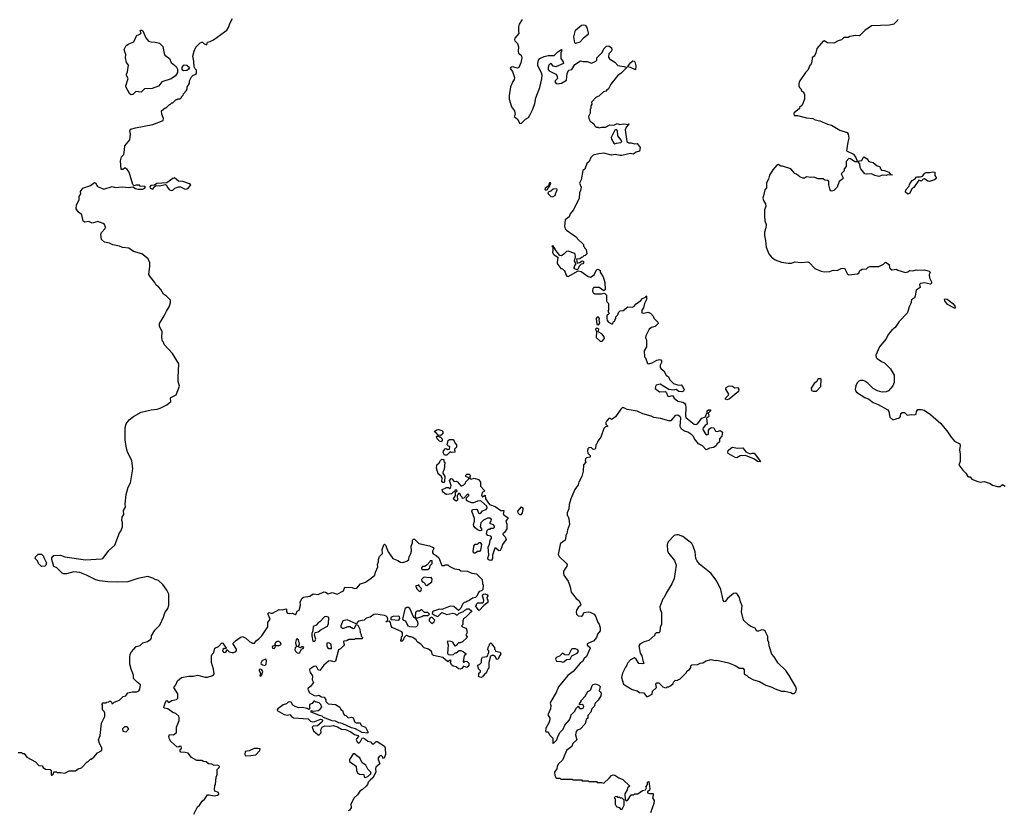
# Model space of a CAD drawing. Extents: x 1933546 to 2138868, y 524910 to 667279.
# Tile 404 of 466: x 2102433 to 2114285, y 555325 to 564842. Entities that reach past the tile are written whole.
import ezdxf

# ---------------------------------------------------------------- set-up
doc = ezdxf.new("R2010")
doc.units = 0

msp = doc.modelspace()

# ---------------------------------------------------------------- linework, layer by layer
at = {"layer": '0CON10XD'}
for points in [[(2104134, 561216), (2104174, 561276), (2104201, 561335), (2104234, 561386), (2104250, 561435), (2104247, 561465), (2104202, 561515), (2104165, 561540), (2104133, 561595), (2104105, 561628), (2104075, 561648), (2104058, 561678), (2103998, 561755), (2103988, 561775), (2103999, 561875), (2103998, 561915), (2103978, 561965), (2103903, 562025), (2103801, 562051), (2103745, 562091), (2103671, 562101), (2103635, 562118), (2103555, 562134), (2103515, 562154), (2103455, 562165), (2103417, 562197), (2103410, 562255), (2103419, 562281), (2103462, 562328), (2103466, 562345), (2103454, 562375), (2103439, 562389), (2103375, 562412), (2103307, 562393), (2103265, 562413), (2103216, 562406), (2103197, 562415), (2103182, 562492), (2103135, 562528), (2103113, 562565), (2103115, 562615), (2103148, 562675), (2103149, 562715), (2103167, 562745), (2103165, 562775), (2103194, 562816), (2103285, 562845), (2103335, 562882), (2103350, 562875), (2103360, 562845), (2103370, 562835), (2103445, 562804), (2103545, 562836), (2103586, 562824), (2103665, 562832), (2103745, 562824), (2103795, 562830), (2103825, 562811), (2103855, 562802), (2103915, 562804), (2103940, 562815), (2103948, 562825), (2103936, 562836), (2103885, 562840), (2103875, 562850), (2103855, 562852), (2103835, 562852), (2103812, 562842), (2103795, 562860), (2103749, 563005), (2103727, 563037), (2103705, 563053), (2103695, 563053), (2103675, 563040), (2103655, 563040), (2103648, 563145), (2103659, 563191), (2103685, 563220), (2103694, 563274), (2103699, 563325), (2103759, 563395), (2103766, 563465), (2103758, 563505), (2103767, 563523), (2103825, 563542), (2104035, 563582), (2104160, 563630), (2104163, 563653), (2104143, 563705), (2104140, 563745), (2104185, 563780), (2104195, 563780), (2104235, 563820), (2104245, 563820), (2104265, 563840), (2104275, 563840), (2104315, 563880), (2104325, 563880), (2104335, 563890), (2104365, 563890), (2104380, 563905), (2104380, 563915), (2104400, 563935), (2104405, 563950), (2104438, 563985), (2104448, 564005), (2104448, 564032), (2104475, 564080), (2104478, 564105), (2104502, 564155), (2104522, 564175), (2104547, 564183), (2104560, 564195), (2104560, 564235), (2104545, 564250), (2104533, 564275), (2104530, 564345), (2104519, 564405), (2104534, 564465), (2104555, 564512), (2104607, 564563), (2104625, 564570), (2104635, 564570), (2104655, 564550), (2104685, 564540), (2104695, 564570), (2104725, 564578), (2104765, 564599), (2104898, 564695), (2104925, 564718), (2104945, 564748), (2104962, 564798), (2104993, 564855)], [(2108482, 564845), (2108447, 564787), (2108438, 564755), (2108436, 564706), (2108442, 564675), (2108392, 564618), (2108389, 564605), (2108395, 564588), (2108424, 564554), (2108436, 564516), (2108433, 564465), (2108438, 564438), (2108470, 564415), (2108478, 564385), (2108466, 564324), (2108443, 564267), (2108425, 564257), (2108365, 564274), (2108342, 564265), (2108336, 564255), (2108367, 564217), (2108391, 564145), (2108387, 564123), (2108371, 564099), (2108342, 564035), (2108324, 563926), (2108324, 563885), (2108353, 563795), (2108390, 563745), (2108397, 563703), (2108387, 563675), (2108426, 563646), (2108455, 563592), (2108475, 563598), (2108523, 563645), (2108556, 563664), (2108575, 563693), (2108609, 563765), (2108633, 563835), (2108647, 563903), (2108696, 564025), (2108720, 564130), (2108723, 564175), (2108715, 564204), (2108672, 564285), (2108669, 564315), (2108678, 564355), (2108695, 564374), (2108745, 564400), (2108795, 564410), (2108865, 564411), (2108911, 564455), (2108945, 564478), (2108955, 564482), (2108959, 564479), (2108955, 564465), (2108948, 564442), (2108945, 564375), (2108975, 564334), (2108981, 564315), (2108885, 564273), (2108855, 564283), (2108835, 564312), (2108824, 564316), (2108802, 564295), (2108793, 564267), (2108794, 564244), (2108807, 564225), (2108885, 564187), (2108900, 564170), (2108906, 564134), (2108878, 564105), (2108876, 564095), (2108889, 564075), (2108905, 564069), (2108955, 564080), (2109016, 564115), (2109022, 564195), (2109040, 564230), (2109045, 564236), (2109079, 564241), (2109115, 564304), (2109185, 564348), (2109215, 564339), (2109265, 564338), (2109315, 564318), (2109370, 564345), (2109380, 564355), (2109380, 564385), (2109442, 564445), (2109470, 564495), (2109498, 564525), (2109525, 564526), (2109557, 564505), (2109562, 564475), (2109552, 564458), (2109525, 564431), (2109521, 564391), (2109531, 564371), (2109595, 564330), (2109635, 564289), (2109705, 564278), (2109740, 564265), (2109675, 564198), (2109628, 564165), (2109550, 564065), (2109515, 564000), (2109505, 564000), (2109487, 563983), (2109460, 563975), (2109405, 563920), (2109372, 563908), (2109315, 563850), (2109320, 563825), (2109310, 563805), (2109310, 563775), (2109302, 563765), (2109302, 563718), (2109280, 563675), (2109283, 563653), (2109302, 563622), (2109345, 563590), (2109360, 563555), (2109375, 563548), (2109397, 563547), (2109405, 563540), (2109435, 563548), (2109485, 563548), (2109535, 563578), (2109585, 563572), (2109625, 563592), (2109655, 563580), (2109705, 563588), (2109761, 563579), (2109762, 563588), (2109768, 563588), (2109761, 563579), (2109735, 563550), (2109723, 563515), (2109740, 563375), (2109765, 563360), (2109795, 563361), (2109835, 563349), (2109865, 563351), (2109901, 563305), (2109892, 563258), (2109855, 563246), (2109818, 563222), (2109785, 563230), (2109683, 563207), (2109657, 563207), (2109605, 563220), (2109555, 563210), (2109465, 563234), (2109405, 563229), (2109335, 563210), (2109308, 563185), (2109287, 563135), (2109259, 563111), (2109236, 563044), (2109210, 563025), (2109192, 562915), (2109173, 562875), (2109190, 562825), (2109182, 562785), (2109171, 562759), (2109167, 562695), (2109098, 562555), (2109058, 562505), (2109049, 562471), (2108998, 562435), (2108992, 562355), (2109000, 562325), (2109015, 562310), (2109136, 562226), (2109145, 562210), (2109220, 562135), (2109220, 562115), (2109230, 562105), (2109230, 562095), (2109250, 562075), (2109260, 562025), (2109238, 562002), (2109222, 561998), (2109208, 561982), (2109195, 561980), (2109177, 561963), (2109135, 561960), (2109142, 561912), (2109172, 561918), (2109205, 561940), (2109220, 561935), (2109220, 561915), (2109210, 561905), (2109191, 561899), (2109168, 561875), (2109157, 561843), (2109145, 561830), (2109115, 561843), (2109109, 561855), (2109115, 561883), (2109132, 561905), (2109111, 561935), (2109122, 561988), (2109118, 562018), (2109105, 562031), (2109048, 562052), (2109035, 562057), (2109015, 562053), (2108985, 562020), (2108955, 562000), (2108933, 562003), (2108880, 562075), (2108880, 562085), (2108862, 562102), (2108858, 562118), (2108845, 562120), (2108840, 562115), (2108850, 562105), (2108852, 562065), (2108848, 562045), (2108853, 562025), (2108865, 562010), (2108910, 561985), (2108904, 561915), (2108911, 561895), (2108945, 561848), (2108965, 561843), (2108987, 561825), (2109001, 561805), (2109008, 561775), (2109020, 561755), (2109035, 561752), (2109065, 561766), (2109155, 561820), (2109191, 561811), (2109275, 561752), (2109305, 561742), (2109349, 561771), (2109375, 561830), (2109395, 561838), (2109420, 561825), (2109422, 561805), (2109457, 561747), (2109477, 561677), (2109480, 561595), (2109465, 561580), (2109409, 561619), (2109345, 561617), (2109331, 561605), (2109330, 561575), (2109341, 561551), (2109355, 561543), (2109436, 561544), (2109465, 561552), (2109478, 561548), (2109497, 561527), (2109498, 561458), (2109503, 561443), (2109520, 561425), (2109520, 561345), (2109512, 561332), (2109530, 561305), (2109518, 561292), (2109500, 561285), (2109500, 561245)], [(2109125, 564554), (2109114, 564564), (2109103, 564635), (2109122, 564718), (2109195, 564776), (2109215, 564781), (2109238, 564775), (2109255, 564757), (2109263, 564733), (2109277, 564685), (2109274, 564665), (2109219, 564621), (2109175, 564572), (2109125, 564554)], [(2112998, 564845), (2112995, 564830), (2112955, 564790), (2112903, 564777), (2112685, 564767), (2112607, 564713), (2112542, 564648), (2112495, 564652), (2112425, 564638), (2112405, 564628), (2112355, 564628), (2112325, 564600), (2112285, 564588), (2112235, 564560), (2112155, 564563), (2112115, 564588), (2112105, 564582), (2112028, 564495), (2112018, 564445), (2112003, 564417), (2111996, 564404), (2111972, 564385), (2111970, 564335), (2111955, 564300), (2111945, 564290), (2111920, 564235), (2111892, 564205), (2111817, 564095), (2111810, 564065), (2111812, 564045), (2111820, 564025), (2111840, 564005), (2111840, 563995), (2111870, 563965), (2111870, 563955), (2111880, 563945), (2111880, 563885), (2111850, 563815), (2111820, 563785), (2111820, 563775), (2111755, 563720), (2111750, 563715), (2111755, 563690), (2111795, 563690), (2111905, 563660), (2111982, 563652), (2112010, 563635), (2112066, 563626), (2112155, 563583), (2112205, 563573), (2112305, 563514), (2112395, 563484), (2112405, 563466), (2112415, 563415), (2112402, 563368), (2112387, 563265), (2112468, 563225), (2112497, 563185), (2112515, 563140), (2112571, 563149), (2112586, 563185), (2112595, 563192), (2112635, 563168), (2112655, 563134), (2112705, 563125), (2112754, 563084), (2112785, 563076), (2112793, 563045), (2112805, 563030), (2112845, 563027), (2112877, 563015), (2112896, 563005), (2112915, 562980), (2112940, 562975), (2112925, 562970), (2112885, 562973), (2112864, 562966), (2112820, 562970), (2112775, 562956), (2112725, 562968), (2112685, 562986), (2112625, 562981), (2112606, 562986), (2112560, 563045), (2112551, 563065), (2112546, 563106), (2112525, 563130), (2112485, 563132), (2112435, 563166), (2112415, 563170), (2112381, 563135), (2112380, 563075), (2112358, 563045), (2112356, 563024), (2112320, 562985), (2112343, 562945), (2112342, 562925), (2112297, 562893), (2112272, 562825), (2112234, 562786), (2112205, 562778), (2112194, 562784), (2112183, 562805), (2112173, 562855), (2112173, 562893), (2112165, 562908), (2112125, 562910), (2112105, 562928), (2112045, 562926), (2111994, 562946), (2111955, 562944), (2111905, 562952), (2111880, 562935), (2111860, 562935), (2111825, 562950), (2111785, 562982), (2111762, 562992), (2111715, 563048), (2111615, 563079), (2111595, 563078), (2111565, 563099), (2111545, 563090), (2111497, 563035), (2111459, 562971), (2111446, 562924), (2111423, 562877), (2111422, 562818), (2111402, 562795), (2111385, 562720), (2111380, 562695), (2111388, 562665), (2111412, 562625), (2111413, 562597), (2111397, 562555), (2111397, 562475), (2111401, 562421), (2111417, 562375), (2111416, 562335), (2111400, 562285), (2111398, 562245), (2111412, 562185), (2111418, 562105), (2111452, 562025), (2111484, 561984), (2111525, 561950), (2111605, 561922), (2111685, 561910), (2111725, 561913), (2111765, 561927), (2111845, 561920), (2111919, 561929), (2111938, 561918), (2112006, 561846), (2112080, 561815), (2112116, 561806), (2112185, 561810), (2112227, 561827), (2112275, 561824), (2112323, 561847), (2112362, 561852), (2112399, 561779), (2112415, 561770), (2112517, 561783), (2112537, 561795), (2112544, 561816), (2112555, 561828), (2112575, 561840), (2112625, 561844), (2112646, 561864), (2112665, 561871), (2112775, 561873), (2112830, 561900), (2112855, 561922), (2112900, 561895), (2112902, 561855), (2112915, 561842), (2112935, 561833), (2112985, 561840), (2113002, 561828), (2113095, 561801), (2113125, 561807), (2113145, 561822), (2113185, 561820), (2113225, 561832), (2113245, 561828), (2113325, 561832), (2113380, 561815), (2113392, 561805), (2113380, 561770), (2113384, 561735), (2113410, 561685), (2113408, 561672), (2113395, 561657), (2113325, 561674), (2113275, 561666), (2113265, 561656), (2113272, 561618), (2113223, 561587), (2113213, 561517), (2113204, 561496), (2113168, 561472), (2113162, 561425), (2113138, 561385), (2113129, 561341), (2113115, 561310), (2113021, 561209), (2112972, 561135), (2112932, 561105), (2112892, 561055), (2112858, 560995), (2112784, 560906), (2112740, 560805), (2112742, 560775), (2112754, 560764), (2112805, 560727), (2112845, 560710), (2112915, 560638), (2112959, 560565), (2112961, 560495), (2112960, 560475), (2112942, 560435), (2112892, 560375), (2112865, 560363), (2112815, 560360), (2112760, 560375), (2112705, 560403), (2112642, 560465), (2112605, 560492), (2112585, 560500), (2112555, 560500), (2112535, 560490), (2112515, 560470), (2112498, 560435), (2112490, 560395), (2112493, 560373), (2112505, 560360), (2112605, 560293), (2112655, 560273), (2112708, 560235), (2112765, 560210), (2112884, 560144), (2112894, 560124), (2112906, 560056), (2112945, 560026), (2113025, 560048), (2113036, 560064), (2113039, 560101), (2113055, 560112), (2113085, 560113), (2113115, 560080), (2113165, 560089), (2113205, 560086), (2113223, 560095), (2113229, 560125), (2113245, 560149), (2113290, 560150), (2113320, 560140), (2113395, 560091), (2113520, 559980), (2113607, 559877), (2113646, 559816)], [(2103775, 563939), (2103754, 563954), (2103714, 564025), (2103712, 564045), (2103740, 564135), (2103720, 564170), (2103718, 564185), (2103729, 564215), (2103744, 564294), (2103718, 564328), (2103707, 564385), (2103712, 564425), (2103697, 564455), (2103690, 564485), (2103715, 564530), (2103745, 564550), (2103808, 564575), (2103842, 564658), (2103865, 564660), (2103892, 564675), (2103897, 564687), (2103882, 564705), (2103890, 564715), (2103905, 564716), (2103915, 564708), (2103952, 564625), (2103985, 564583), (2104014, 564574), (2104065, 564573), (2104115, 564558), (2104155, 564520), (2104172, 564435), (2104182, 564415), (2104236, 564376), (2104255, 564328), (2104315, 564278), (2104332, 564245), (2104331, 564205), (2104310, 564165), (2104258, 564132), (2104145, 564094), (2104124, 564066), (2104105, 564044), (2104026, 564014), (2103935, 564009), (2103895, 563971), (2103831, 563979), (2103795, 563943), (2103775, 563939)], [(2104406, 564226), (2104389, 564239), (2104389, 564265), (2104399, 564285), (2104413, 564297), (2104444, 564294), (2104476, 564266), (2104466, 564245), (2104445, 564231), (2104406, 564226)], [(2109845, 564240), (2109786, 564266), (2109750, 564275), (2109790, 564325), (2109815, 564346), (2109831, 564345), (2109837, 564335), (2109849, 564285), (2109845, 564240)], [(2109595, 563349), (2109615, 563354), (2109670, 563365), (2109680, 563375), (2109673, 563393), (2109634, 563444), (2109631, 563505), (2109615, 563521), (2109597, 563513), (2109552, 563425), (2109556, 563405), (2109585, 563354), (2109595, 563349)], [(2113125, 562743), (2113096, 562766), (2113098, 562795), (2113135, 562835), (2113147, 562865), (2113176, 562905), (2113212, 562928), (2113225, 562947), (2113235, 562952), (2113275, 562950), (2113302, 562958), (2113330, 562995), (2113345, 563004), (2113388, 563002), (2113425, 563011), (2113447, 563005), (2113448, 562965), (2113467, 562935), (2113460, 562925), (2113445, 562914), (2113385, 562896), (2113365, 562897), (2113325, 562928), (2113307, 562923), (2113285, 562900), (2113255, 562910), (2113195, 562823), (2113174, 562806), (2113147, 562755), (2113125, 562743)], [(2104255, 562787), (2104275, 562792), (2104300, 562815), (2104345, 562831), (2104369, 562829), (2104425, 562804), (2104444, 562806), (2104465, 562820), (2104493, 562855), (2104477, 562867), (2104395, 562896), (2104345, 562899), (2104295, 562937), (2104275, 562932), (2104205, 562877), (2104085, 562870), (2104055, 562850), (2104010, 562845), (2103998, 562832), (2104004, 562814), (2104035, 562803), (2104050, 562830), (2104074, 562846), (2104115, 562844), (2104185, 562858), (2104199, 562849), (2104213, 562823), (2104238, 562795), (2104255, 562787)], [(2108775, 562793), (2108785, 562798), (2108797, 562823), (2108810, 562835), (2108825, 562878), (2108812, 562878), (2108798, 562842), (2108755, 562806), (2108758, 562795), (2108775, 562793)], [(2108842, 562708), (2108855, 562712), (2108882, 562728), (2108882, 562745), (2108902, 562795), (2108900, 562805), (2108855, 562802), (2108825, 562778), (2108801, 562769), (2108792, 562758), (2108793, 562745), (2108825, 562714), (2108842, 562708)], [(2109500, 561245), (2109503, 561223), (2109522, 561202), (2109555, 561180), (2109568, 561182), (2109578, 561192), (2109582, 561208), (2109598, 561212), (2109600, 561235), (2109610, 561245), (2109610, 561265), (2109635, 561290), (2109642, 561318), (2109662, 561338), (2109697, 561343), (2109753, 561387), (2109805, 561382), (2109825, 561390), (2109855, 561422), (2109909, 561461), (2109930, 561485), (2109968, 561502), (2109975, 561520), (2109980, 561515), (2109978, 561475), (2109954, 561426), (2109943, 561375), (2109923, 561345), (2109923, 561315), (2109945, 561308), (2109995, 561322), (2110025, 561310), (2110060, 561275), (2110065, 561250), (2110115, 561200), (2110118, 561185), (2110082, 561148), (2110040, 561135), (2110012, 561115), (2109972, 561035), (2109968, 561015), (2109978, 560985), (2109980, 560925), (2109978, 560905), (2109950, 560855), (2109953, 560783), (2109965, 560770), (2109992, 560705), (2110005, 560698), (2110045, 560712), (2110102, 560745), (2110133, 560753), (2110149, 560749), (2110158, 560735), (2110157, 560717), (2110142, 560685), (2110142, 560655), (2110155, 560638), (2110186, 560616), (2110215, 560562), (2110243, 560543), (2110258, 560505), (2110305, 560464), (2110364, 560444), (2110395, 560446), (2110415, 560421), (2110431, 560385), (2110425, 560372), (2110404, 560364), (2110367, 560367), (2110335, 560392), (2110305, 560384), (2110245, 560391), (2110144, 560455), (2110095, 560442), (2110085, 560425), (2110081, 560401), (2110135, 560363), (2110205, 560368), (2110215, 560358), (2110235, 560311), (2110245, 560308), (2110290, 560320), (2110311, 560285), (2110355, 560250), (2110415, 560239), (2110435, 560228), (2110447, 560207), (2110453, 560175), (2110448, 560075), (2110452, 560055), (2110552, 559972), (2110575, 559969), (2110593, 559977), (2110645, 560046), (2110687, 560063), (2110695, 560090), (2110710, 560105), (2110710, 560135), (2110725, 560147), (2110750, 560145), (2110750, 560135), (2110720, 560105), (2110730, 560075), (2110725, 560060), (2110702, 560045), (2110708, 559975), (2110685, 559959), (2110660, 559930), (2110655, 559915), (2110661, 559901), (2110688, 559858), (2110705, 559845), (2110726, 559854), (2110725, 559900), (2110735, 559918), (2110755, 559934), (2110789, 559929), (2110809, 559889), (2110834, 559886), (2110865, 559896), (2110892, 559875), (2110885, 559829), (2110856, 559795), (2110855, 559760), (2110826, 559734), (2110815, 559714), (2110785, 559694), (2110738, 559685), (2110695, 559663), (2110652, 559712), (2110604, 559735), (2110556, 559795), (2110542, 559825), (2110525, 559845), (2110475, 559879), (2110435, 559888), (2110399, 559915), (2110383, 559945), (2110392, 560045), (2110383, 560063), (2110355, 560082), (2110325, 560078), (2110270, 560015), (2110245, 560012), (2110145, 560043), (2110065, 560052), (2110035, 560070), (2109935, 560097), (2109865, 560130), (2109745, 560150), (2109705, 560170), (2109685, 560168), (2109668, 560152), (2109605, 560062), (2109565, 560032), (2109555, 560030), (2109545, 560040), (2109525, 560040), (2109495, 560010), (2109488, 559995), (2109490, 559975), (2109510, 559955), (2109508, 559945), (2109485, 559940), (2109465, 559920), (2109427, 559815), (2109392, 559768), (2109380, 559735), (2109370, 559725), (2109365, 559682), (2109355, 559672), (2109338, 559668), (2109318, 559688), (2109305, 559692), (2109285, 559688), (2109272, 559675), (2109268, 559655), (2109272, 559625), (2109300, 559595), (2109300, 559575), (2109255, 559568), (2109243, 559555), (2109238, 559535), (2109248, 559515), (2109218, 559482), (2109217, 559407), (2109200, 559345), (2109164, 559275), (2109156, 559244), (2109115, 559185), (2109068, 559075), (2109048, 559005), (2109044, 558956), (2109022, 558905), (2109022, 558875), (2109035, 558860), (2109043, 558835), (2109053, 558765), (2109028, 558702), (2109020, 558655), (2109010, 558645), (2109000, 558575), (2108944, 558536), (2108938, 558525), (2108914, 558405), (2108925, 558381), (2109012, 558302), (2109022, 558285), (2109018, 558265), (2108980, 558205), (2108978, 558175), (2108983, 558155), (2109034, 558085), (2109060, 558015), (2109072, 557952), (2109132, 557875), (2109165, 557850), (2109187, 557805), (2109185, 557792), (2109156, 557765), (2109136, 557734), (2109131, 557709), (2109134, 557685), (2109155, 557668), (2109195, 557664), (2109211, 557675), (2109225, 557708), (2109276, 557716), (2109302, 557712), (2109350, 557685), (2109368, 557655), (2109392, 557585), (2109408, 557565), (2109421, 557521), (2109421, 557485), (2109387, 557445), (2109378, 557405), (2109344, 557365), (2109265, 557330), (2109263, 557313), (2109295, 557288), (2109299, 557275), (2109257, 557175), (2109226, 557154), (2109208, 557115), (2109181, 557095), (2109096, 556995), (2109033, 556947), (2108920, 556810), (2108890, 556745), (2108827, 556635), (2108818, 556615), (2108828, 556585), (2108823, 556547), (2108792, 556475), (2108813, 556435), (2108814, 556415), (2108803, 556377), (2108767, 556315), (2108763, 556273), (2108775, 556268), (2108795, 556270), (2108810, 556235), (2108850, 556195), (2108850, 556135), (2108855, 556130), (2108900, 556175), (2108912, 556215), (2108940, 556265), (2108975, 556300), (2108995, 556350), (2109050, 556415), (2109067, 556453), (2109070, 556475), (2109110, 556515), (2109135, 556560), (2109155, 556580), (2109168, 556558), (2109180, 556550), (2109205, 556549), (2109220, 556560), (2109223, 556575), (2109215, 556591), (2109205, 556597), (2109173, 556593), (2109170, 556605), (2109190, 556635), (2109190, 556645), (2109241, 556699), (2109272, 556755), (2109295, 556769), (2109310, 556780), (2109324, 556826), (2109335, 556838), (2109365, 556847), (2109405, 556830), (2109420, 556815), (2109410, 556765), (2109427, 556747), (2109432, 556732), (2109428, 556705), (2109395, 556650), (2109360, 556615), (2109347, 556573), (2109320, 556545), (2109310, 556505), (2109273, 556467), (2109270, 556435), (2109253, 556417), (2109240, 556365), (2109179, 556301), (2109145, 556291), (2109131, 556275), (2109124, 556235), (2109140, 556175), (2109092, 556128), (2109078, 556092), (2109014, 556046), (2108980, 555955), (2108965, 555930), (2108917, 555883), (2108902, 555855), (2108897, 555823), (2108870, 555785), (2108873, 555743), (2108892, 555712), (2108935, 555710), (2108945, 555700), (2109085, 555700), (2109095, 555690), (2109195, 555690), (2109205, 555680), (2109275, 555680), (2109283, 555673), (2109305, 555670), (2109375, 555670), (2109385, 555660), (2109435, 555660), (2109465, 555652), (2109530, 555710), (2109558, 555745), (2109575, 555751), (2109597, 555747), (2109645, 555716), (2109693, 555695), (2109778, 555615), (2109752, 555598), (2109747, 555573), (2109718, 555525), (2109720, 555455), (2109735, 555440), (2109748, 555442), (2109795, 555510), (2109825, 555510), (2109838, 555522), (2109875, 555522), (2109930, 555565), (2109968, 555572), (2109978, 555595), (2109972, 555605), (2109990, 555635), (2109990, 555665), (2110005, 555670), (2110020, 555585), (2110013, 555567), (2109992, 555548), (2109990, 555535), (2110015, 555528), (2110058, 555528), (2110060, 555505), (2110052, 555475), (2110070, 555445), (2110068, 555405), (2110026, 555295)], [(2113695, 561370), (2113685, 561370), (2113600, 561415), (2113569, 561459), (2113566, 561475), (2113575, 561482), (2113598, 561478), (2113665, 561426), (2113688, 561398), (2113695, 561370)], [(2102415, 556020), (2102455, 556020), (2102465, 556010), (2102485, 556010), (2102520, 555965), (2102625, 555910), (2102663, 555863), (2102705, 555860), (2102715, 555840), (2102745, 555822), (2102800, 555815), (2102812, 555802), (2102810, 555755), (2102815, 555750), (2102825, 555750), (2102840, 555765), (2102845, 555790), (2102875, 555790), (2102885, 555780), (2102925, 555782), (2102975, 555772), (2103029, 555801), (2103105, 555802), (2103136, 555824), (2103175, 555838), (2103245, 555910), (2103255, 555910), (2103285, 555940), (2103295, 555940), (2103326, 555964), (2103370, 556015), (2103420, 556045), (2103422, 556075), (2103394, 556134), (2103383, 556175), (2103402, 556225), (2103418, 556372), (2103458, 556455), (2103458, 556495), (2103450, 556515), (2103430, 556535), (2103430, 556595), (2103422, 556608), (2103435, 556620), (2103475, 556620), (2103482, 556628), (2103505, 556630), (2103515, 556640), (2103528, 556638), (2103538, 556628), (2103542, 556612), (2103555, 556610), (2103572, 556628), (2103635, 556652), (2103680, 556695), (2103710, 556705), (2103735, 556738), (2103785, 556752), (2103845, 556752), (2103866, 556764), (2103878, 556785), (2103886, 556835), (2103846, 556866), (2103803, 556913), (2103802, 556952), (2103773, 557023), (2103760, 557085), (2103758, 557165), (2103762, 557205), (2103777, 557233), (2103835, 557298), (2103885, 557310), (2103915, 557340), (2103972, 557358), (2104010, 557385), (2104020, 557405), (2104020, 557425), (2104058, 557495), (2104118, 557555), (2104165, 557650), (2104179, 557701), (2104217, 557755), (2104230, 557795), (2104228, 557925), (2104206, 557976), (2104155, 558042), (2104105, 558092), (2104065, 558102), (2104035, 558120), (2103975, 558140), (2103855, 558117), (2103733, 558077), (2103605, 558071), (2103495, 558074), (2103395, 558086), (2103348, 558098), (2103238, 558155), (2103156, 558186), (2103086, 558194), (2102995, 558172), (2102961, 558171), (2102945, 558178), (2102880, 558245), (2102845, 558260), (2102818, 558345), (2102820, 558365), (2102833, 558385), (2102845, 558391), (2102925, 558397), (2102975, 558377), (2103225, 558342), (2103419, 558351), (2103433, 558357), (2103512, 558455), (2103580, 558515), (2103633, 558667), (2103650, 558685), (2103672, 558738), (2103672, 558785), (2103662, 558815), (2103668, 558852), (2103687, 558885), (2103684, 558936), (2103707, 558975), (2103702, 559015), (2103716, 559125), (2103740, 559215), (2103765, 559268), (2103796, 559435), (2103782, 559535), (2103732, 559635), (2103713, 559705), (2103704, 559785), (2103702, 559932), (2103715, 559979), (2103750, 560025), (2103801, 560065), (2103895, 560119), (2104015, 560147), (2104088, 560155), (2104125, 560167), (2104204, 560206), (2104252, 560245), (2104248, 560285), (2104254, 560296), (2104318, 560325), (2104355, 560430), (2104342, 560485), (2104341, 560535), (2104348, 560698), (2104271, 560825), (2104174, 560934), (2104165, 560960), (2104153, 560973), (2104142, 561015), (2104146, 561085), (2104116, 561155), (2104116, 561185), (2104134, 561216)], [(2109395, 561170), (2109405, 561174), (2109416, 561194), (2109407, 561225), (2109411, 561245), (2109400, 561260), (2109385, 561261), (2109373, 561245), (2109381, 561175), (2109395, 561170)], [(2109425, 560970), (2109445, 560973), (2109472, 561005), (2109470, 561025), (2109441, 561061), (2109398, 561085), (2109403, 561115), (2109400, 561120), (2109375, 561127), (2109364, 561115), (2109378, 561085), (2109373, 561015), (2109425, 560970)], [(2112025, 560372), (2112078, 560425), (2112080, 560515), (2112075, 560520), (2112045, 560520), (2112040, 560515), (2112028, 560485), (2111997, 560463), (2111962, 560405), (2111965, 560380), (2111985, 560372), (2112025, 560372)], [(2110945, 560266), (2110928, 560275), (2110929, 560285), (2110963, 560317), (2110970, 560335), (2110934, 560395), (2110936, 560415), (2110965, 560432), (2111005, 560434), (2111042, 560412), (2111083, 560413), (2111091, 560385), (2111085, 560368), (2110975, 560274), (2110945, 560266)], [(2107495, 559838), (2107472, 559842), (2107450, 559865), (2107430, 559875), (2107428, 559885), (2107433, 559895), (2107453, 559907), (2107475, 559911), (2107516, 559896), (2107527, 559885), (2107527, 559865), (2107505, 559842), (2107495, 559838)], [(2107505, 559760), (2107485, 559768), (2107458, 559795), (2107452, 559828), (2107475, 559830), (2107485, 559820), (2107495, 559820), (2107520, 559795), (2107520, 559775), (2107505, 559760)], [(2107575, 559600), (2107545, 559600), (2107532, 559632), (2107535, 559652), (2107555, 559678), (2107565, 559680), (2107585, 559670), (2107608, 559672), (2107610, 559705), (2107595, 559710), (2107580, 559725), (2107590, 559775), (2107605, 559788), (2107655, 559790), (2107670, 559750), (2107692, 559725), (2107692, 559698), (2107668, 559672), (2107672, 559638), (2107632, 559632), (2107615, 559640), (2107575, 559600)], [(2113646, 559816), (2113685, 559770), (2113748, 559735), (2113752, 559715), (2113747, 559665), (2113753, 559613), (2113752, 559525), (2113738, 559485), (2113785, 559418), (2113822, 559382), (2113845, 559344), (2113855, 559338), (2113875, 559338), (2113895, 559312), (2113965, 559282), (2113995, 559277), (2114042, 559282), (2114115, 559260), (2114145, 559240), (2114205, 559222), (2114235, 559222), (2114265, 559247), (2114295, 559228)], [(2111345, 559520), (2111315, 559523), (2111280, 559550), (2111168, 559598), (2111105, 559592), (2111065, 559570), (2111045, 559572), (2110962, 559622), (2110959, 559635), (2110963, 559655), (2110994, 559686), (2111015, 559697), (2111075, 559684), (2111139, 559689), (2111172, 559642), (2111225, 559616), (2111250, 559625), (2111275, 559624), (2111350, 559525), (2111345, 559520)], [(2107535, 559268), (2107515, 559280), (2107517, 559327), (2107506, 559346), (2107470, 559375), (2107449, 559445), (2107456, 559484), (2107483, 559507), (2107498, 559535), (2107515, 559550), (2107538, 559548), (2107540, 559525), (2107550, 559515), (2107542, 559428), (2107528, 559395), (2107528, 559385), (2107552, 559345), (2107546, 559284), (2107535, 559268)], [(2108105, 558333), (2108084, 558335), (2108074, 558345), (2108069, 558365), (2108082, 558395), (2108074, 558496), (2108087, 558523), (2108098, 558575), (2108112, 558595), (2108113, 558613), (2108104, 558624), (2108070, 558635), (2108052, 558655), (2108060, 558695), (2108075, 558710), (2108095, 558710), (2108105, 558720), (2108135, 558720), (2108148, 558732), (2108150, 558745), (2108135, 558760), (2108102, 558772), (2108093, 558783), (2108109, 558811), (2108112, 558825), (2108106, 558836), (2108095, 558842), (2108065, 558840), (2108015, 558818), (2107984, 558786), (2107977, 558737), (2107990, 558715), (2107990, 558695), (2107975, 558690), (2107945, 558700), (2107914, 558724), (2107900, 558745), (2107897, 558765), (2107906, 558804), (2107906, 558836), (2107877, 558925), (2107885, 558947), (2107932, 558952), (2107940, 558945), (2107954, 558904), (2107967, 558897), (2107985, 558900), (2108005, 558930), (2108050, 558945), (2108060, 558965), (2108058, 558988), (2107985, 559050), (2107945, 559048), (2107894, 559026), (2107875, 559026), (2107822, 559045), (2107813, 559055), (2107810, 559085), (2107840, 559115), (2107840, 559125), (2107825, 559130), (2107778, 559082), (2107765, 559080), (2107760, 559095), (2107740, 559115), (2107740, 559125), (2107725, 559140), (2107712, 559138), (2107710, 559125), (2107700, 559115), (2107702, 559058), (2107685, 559048), (2107658, 559065), (2107653, 559075), (2107680, 559115), (2107680, 559155), (2107698, 559172), (2107695, 559180), (2107675, 559180), (2107668, 559162), (2107650, 559155), (2107630, 559135), (2107575, 559128), (2107565, 559128), (2107535, 559150), (2107522, 559165), (2107520, 559185), (2107558, 559202), (2107565, 559210), (2107595, 559210), (2107605, 559200), (2107618, 559202), (2107627, 559235), (2107608, 559295), (2107625, 559320), (2107636, 559316), (2107663, 559283), (2107685, 559288), (2107705, 559278), (2107745, 559230), (2107755, 559230), (2107778, 559242), (2107798, 559262), (2107802, 559278), (2107840, 559315), (2107838, 559328), (2107802, 559342), (2107802, 559358), (2107815, 559370), (2107845, 559370), (2107858, 559355), (2107850, 559345), (2107850, 559325), (2107862, 559312), (2107905, 559323), (2107956, 559306), (2107980, 559275), (2107980, 559225), (2108025, 559180), (2108030, 559165), (2108001, 559149), (2107990, 559115), (2108005, 559100), (2108038, 559118), (2108040, 559075), (2108087, 559007), (2108155, 558982), (2108224, 558934), (2108260, 558935), (2108262, 558925), (2108252, 558895), (2108262, 558882), (2108313, 558845), (2108286, 558805), (2108298, 558768), (2108296, 558714), (2108269, 558671), (2108250, 558655), (2108252, 558642), (2108277, 558617), (2108288, 558585), (2108246, 558524), (2108234, 558485), (2108215, 558452), (2108205, 558448), (2108195, 558453), (2108165, 558482), (2108151, 558479), (2108124, 558396), (2108123, 558355), (2108112, 558338), (2108105, 558333)], [(2108465, 558882), (2108455, 558882), (2108435, 558903), (2108431, 558925), (2108475, 558980), (2108488, 558965), (2108490, 558945), (2108482, 558905), (2108465, 558882)], [(2109995, 556694), (2110045, 556723), (2110052, 556758), (2110092, 556795), (2110098, 556805), (2110092, 556845), (2110102, 556858), (2110125, 556858), (2110175, 556810), (2110193, 556803), (2110215, 556800), (2110225, 556810), (2110245, 556810), (2110255, 556820), (2110268, 556822), (2110298, 556852), (2110302, 556868), (2110322, 556888), (2110355, 556890), (2110362, 556898), (2110378, 556902), (2110458, 556982), (2110462, 556998), (2110495, 557020), (2110510, 557045), (2110510, 557065), (2110523, 557077), (2110595, 557082), (2110623, 557097), (2110655, 557102), (2110695, 557123), (2110755, 557140), (2110805, 557128), (2110825, 557132), (2110965, 557100), (2111045, 557068), (2111098, 557038), (2111137, 557037), (2111153, 557015), (2111152, 556965), (2111186, 556946), (2111205, 556928), (2111265, 556897), (2111340, 556875), (2111415, 556830), (2111488, 556808), (2111525, 556787), (2111605, 556758), (2111645, 556758), (2111715, 556742), (2111735, 556732), (2111757, 556733), (2111777, 556753), (2111782, 556785), (2111775, 556810), (2111697, 556947), (2111655, 557007), (2111563, 557095), (2111515, 557172), (2111486, 557206), (2111453, 557305), (2111450, 557345), (2111440, 557375), (2111439, 557419), (2111405, 557480), (2111392, 557492), (2111365, 557497), (2111325, 557480), (2111305, 557480), (2111285, 557518), (2111236, 557536), (2111205, 557556), (2111144, 557614), (2111123, 557715), (2111130, 557785), (2111110, 557835), (2111099, 557885), (2111075, 557923), (2111055, 557937), (2111027, 557933), (2110955, 557875), (2110925, 557839), (2110912, 557835), (2110901, 557855), (2110874, 557985), (2110826, 558085), (2110755, 558176), (2110696, 558225), (2110618, 558288), (2110582, 558332), (2110573, 558355), (2110563, 558435), (2110540, 558505), (2110522, 558535), (2110415, 558623), (2110365, 558641), (2110345, 558643), (2110310, 558635), (2110237, 558555), (2110228, 558525), (2110232, 558445), (2110248, 558415), (2110314, 558334), (2110336, 558276), (2110313, 558117), (2110285, 558050), (2110215, 557940), (2110190, 557885), (2110175, 557870), (2110138, 557775), (2110142, 557745), (2110160, 557705), (2110158, 557565), (2110142, 557525), (2110140, 557475), (2110125, 557460), (2110095, 557460), (2110080, 557445), (2110080, 557435), (2110005, 557368), (2109950, 557355), (2109897, 557323), (2109884, 557306), (2109901, 557215), (2109923, 557185), (2109932, 557128), (2109948, 557092), (2109925, 557090), (2109884, 557094), (2109853, 557145), (2109835, 557159), (2109787, 557135), (2109748, 557095), (2109737, 557063), (2109725, 557050), (2109688, 556975), (2109678, 556925), (2109703, 556845), (2109714, 556835), (2109805, 556780), (2109864, 556764), (2109895, 556742), (2109945, 556740), (2109977, 556697), (2109995, 556694)], [(2104531, 555279), (2104574, 555366), (2104598, 555385), (2104628, 555435), (2104660, 555465), (2104695, 555510), (2104715, 555512), (2104775, 555498), (2104815, 555509), (2104829, 555521), (2104825, 555539), (2104782, 555555), (2104778, 555575), (2104780, 555625), (2104790, 555635), (2104798, 555725), (2104812, 555755), (2104810, 555815), (2104835, 555840), (2104837, 555853), (2104828, 555865), (2104815, 555869), (2104775, 555866), (2104745, 555879), (2104705, 555886), (2104678, 555908), (2104645, 555912), (2104625, 555926), (2104564, 555925), (2104501, 555961), (2104462, 556012), (2104425, 556022), (2104374, 556024), (2104366, 556035), (2104364, 556055), (2104378, 556065), (2104382, 556078), (2104375, 556092), (2104365, 556098), (2104345, 556084), (2104325, 556090), (2104252, 556155), (2104235, 556182), (2104227, 556215), (2104235, 556236), (2104285, 556232), (2104319, 556261), (2104322, 556325), (2104353, 556407), (2104354, 556444), (2104348, 556458), (2104311, 556491), (2104275, 556504), (2104217, 556547), (2104172, 556555), (2104167, 556565), (2104183, 556615), (2104195, 556641), (2104205, 556648), (2104225, 556624), (2104264, 556646), (2104320, 556660), (2104337, 556673), (2104336, 556726), (2104289, 556805), (2104313, 556837), (2104332, 556885), (2104382, 556925), (2104465, 556941), (2104525, 556938), (2104575, 556952), (2104665, 556926), (2104695, 556929), (2104747, 556943), (2104766, 556955), (2104773, 556967), (2104766, 557025), (2104741, 557105), (2104743, 557185), (2104750, 557205), (2104770, 557225), (2104782, 557278), (2104825, 557298), (2104865, 557342), (2104878, 557338), (2104918, 557275), (2104915, 557270), (2104895, 557272), (2104878, 557262), (2104876, 557245), (2104885, 557230), (2104904, 557226), (2104918, 557232), (2104925, 557260), (2104955, 557232), (2104985, 557223), (2105006, 557224), (2105033, 557237), (2105042, 557248), (2105042, 557265), (2105000, 557335), (2105030, 557365), (2105085, 557404), (2105115, 557416), (2105155, 557397), (2105202, 557355), (2105235, 557339), (2105261, 557339), (2105282, 557368), (2105312, 557388), (2105346, 557424), (2105420, 557535), (2105420, 557585), (2105448, 557625), (2105423, 557683), (2105425, 557700), (2105435, 557708), (2105455, 557698), (2105475, 557700), (2105556, 557744), (2105595, 557740), (2105635, 557751), (2105645, 557747), (2105646, 557715), (2105655, 557698), (2105675, 557694), (2105715, 557699), (2105747, 557683), (2105759, 557691), (2105775, 557722), (2105798, 557735), (2105814, 557795), (2105808, 557835), (2105835, 557879), (2105850, 557890), (2105925, 557902), (2105965, 557929), (2106026, 557924), (2106095, 557953), (2106115, 557950), (2106145, 557932), (2106195, 557947), (2106255, 557928), (2106332, 557965), (2106345, 558010), (2106435, 558006), (2106465, 557994), (2106491, 557999), (2106535, 558052), (2106595, 558071), (2106665, 558118), (2106708, 558155), (2106715, 558192), (2106743, 558255), (2106740, 558285), (2106752, 558315), (2106754, 558346), (2106765, 558380), (2106800, 558415), (2106798, 558465), (2106815, 558520), (2106825, 558530), (2106838, 558518), (2106868, 558435), (2106925, 558358), (2106984, 558334), (2107015, 558312), (2107045, 558310), (2107095, 558323), (2107118, 558345), (2107123, 558377), (2107142, 558418), (2107148, 558445), (2107146, 558505), (2107160, 558545), (2107163, 558577), (2107172, 558588), (2107185, 558590), (2107238, 558538), (2107365, 558509), (2107409, 558489), (2107417, 558475), (2107404, 558446), (2107403, 558423), (2107411, 558411), (2107445, 558393), (2107478, 558365), (2107515, 558270), (2107545, 558270), (2107555, 558280), (2107585, 558280), (2107603, 558263), (2107665, 558232), (2107725, 558222), (2107745, 558208), (2107822, 558202), (2107875, 558180), (2107932, 558172), (2108000, 558105), (2108003, 558055), (2108012, 558035), (2108007, 557983), (2107990, 557965), (2107965, 557958), (2107954, 557946), (2107937, 557903), (2107920, 557885), (2107885, 557878), (2107845, 557850), (2107815, 557840), (2107805, 557830), (2107785, 557828), (2107762, 557805), (2107743, 557757), (2107715, 557730), (2107658, 557778), (2107615, 557783), (2107515, 557742), (2107485, 557747), (2107416, 557724), (2107404, 557715), (2107398, 557695), (2107435, 557670)], [(2107915, 558422), (2107905, 558422), (2107890, 558435), (2107900, 558505), (2107915, 558528), (2107945, 558530), (2107962, 558548), (2107975, 558550), (2107992, 558525), (2107980, 558455), (2107968, 558442), (2107945, 558440), (2107915, 558422)], [(2102695, 558260), (2102660, 558295), (2102648, 558328), (2102620, 558355), (2102623, 558377), (2102655, 558410), (2102695, 558410), (2102720, 558385), (2102720, 558375), (2102756, 558305), (2102746, 558274), (2102735, 558262), (2102695, 558260)], [(2107273, 558223), (2107345, 558224), (2107368, 558242), (2107375, 558270), (2107400, 558295), (2107397, 558327), (2107375, 558330), (2107370, 558315), (2107339, 558281), (2107305, 558260), (2107282, 558258), (2107270, 558245), (2107273, 558223)], [(2107335, 558032), (2107396, 558074), (2107398, 558108), (2107388, 558128), (2107356, 558124), (2107305, 558133), (2107292, 558128), (2107268, 558105), (2107274, 558084), (2107293, 558073), (2107310, 558055), (2107315, 558040), (2107335, 558032)], [(2107255, 557960), (2107267, 557973), (2107268, 557995), (2107240, 558025), (2107240, 558035), (2107235, 558040), (2107225, 558030), (2107202, 558028), (2107200, 558015), (2107208, 558008), (2107210, 557995), (2107242, 557962), (2107255, 557960)], [(2107965, 557732), (2107951, 557741), (2107920, 557785), (2107930, 557795), (2107932, 557808), (2107948, 557822), (2108008, 557822), (2108018, 557832), (2108020, 557855), (2108002, 557905), (2108012, 557928), (2108035, 557930), (2108065, 557920), (2108070, 557905), (2108058, 557885), (2108060, 557865), (2108070, 557855), (2108068, 557825), (2108020, 557790), (2107965, 557732)], [(2107195, 557534), (2107211, 557539), (2107224, 557555), (2107228, 557575), (2107222, 557602), (2107202, 557632), (2107178, 557645), (2107128, 557755), (2107115, 557766), (2107092, 557768), (2107074, 557756), (2107070, 557745), (2107040, 557625), (2107053, 557613), (2107076, 557606), (2107105, 557544), (2107125, 557537), (2107195, 557534)], [(2107435, 557670), (2107465, 557660), (2107515, 557708), (2107575, 557683), (2107645, 557698), (2107675, 557690), (2107685, 557680), (2107705, 557680), (2107722, 557698), (2107775, 557720), (2107795, 557740), (2107805, 557740), (2107815, 557750), (2107845, 557750), (2107870, 557725), (2107870, 557715), (2107853, 557697), (2107800, 557645), (2107775, 557630), (2107768, 557605), (2107767, 557563), (2107750, 557545), (2107763, 557533), (2107805, 557518), (2107812, 557505), (2107818, 557465), (2107802, 557435), (2107820, 557415), (2107815, 557400), (2107765, 557352), (2107735, 557340), (2107715, 557340), (2107700, 557325), (2107700, 557315), (2107675, 557300), (2107645, 557348), (2107625, 557358), (2107585, 557360), (2107580, 557355), (2107592, 557315), (2107581, 557211), (2107595, 557200), (2107615, 557197), (2107655, 557200), (2107675, 557220), (2107688, 557222), (2107725, 557250), (2107745, 557248), (2107775, 557232), (2107810, 557205), (2107795, 557200), (2107782, 557185), (2107770, 557115), (2107775, 557110), (2107785, 557110), (2107795, 557120), (2107820, 557115), (2107840, 557095), (2107840, 557065), (2107817, 557043), (2107775, 557060), (2107756, 557034), (2107737, 557023), (2107715, 557030), (2107685, 557053), (2107652, 557062), (2107632, 557075), (2107620, 557105), (2107625, 557130), (2107615, 557132), (2107585, 557112), (2107526, 557166), (2107415, 557188), (2107402, 557195), (2107392, 557235), (2107355, 557264), (2107301, 557281), (2107263, 557325), (2107217, 557355), (2107207, 557377), (2107165, 557407), (2107145, 557414), (2107125, 557412), (2107095, 557430), (2107085, 557430), (2107060, 557405), (2107048, 557372), (2107038, 557362), (2107022, 557362), (2107020, 557375), (2107030, 557385), (2107030, 557415), (2107040, 557425), (2107042, 557445), (2107042, 557462), (2107033, 557473), (2106918, 557525), (2106904, 557544), (2106897, 557587), (2106885, 557600), (2106840, 557595), (2106860, 557610), (2106864, 557626), (2106861, 557645), (2106844, 557664), (2106825, 557671), (2106718, 557688), (2106695, 557684), (2106652, 557648), (2106605, 557636), (2106578, 557615), (2106510, 557600), (2106485, 557570), (2106375, 557617), (2106324, 557606), (2106298, 557545), (2106300, 557535), (2106318, 557518), (2106335, 557518), (2106385, 557537), (2106405, 557538), (2106448, 557512), (2106462, 557518), (2106485, 557560), (2106505, 557552), (2106528, 557505), (2106530, 557465), (2106542, 557442), (2106543, 557423), (2106558, 557405), (2106555, 557390), (2106475, 557388), (2106465, 557380), (2106395, 557383), (2106375, 557371), (2106365, 557364), (2106335, 557363), (2106330, 557355), (2106337, 557315), (2106332, 557305), (2106295, 557268), (2106272, 557255), (2106235, 557122), (2106215, 557114), (2106175, 557124), (2106151, 557119), (2106096, 557074), (2106045, 557006), (2106027, 557015), (2106006, 557055), (2105995, 557062), (2105975, 557058), (2105924, 557026), (2105920, 557015), (2105930, 556985), (2105956, 556945), (2105954, 556894), (2105970, 556865), (2105933, 556815), (2105905, 556795), (2105901, 556785), (2105921, 556741), (2105976, 556706), (2106005, 556703), (2106035, 556712), (2106065, 556692), (2106100, 556685), (2106118, 556655), (2106120, 556635), (2106145, 556608), (2106235, 556597), (2106285, 556566), (2106300, 556540), (2106318, 556525), (2106332, 556485), (2106342, 556472), (2106360, 556465), (2106385, 556440), (2106425, 556446), (2106448, 556438), (2106467, 556387), (2106485, 556378), (2106530, 556380), (2106538, 556355), (2106550, 556340), (2106596, 556325), (2106627, 556263), (2106625, 556252), (2106555, 556262), (2106474, 556304), (2106426, 556316), (2106315, 556370), (2106275, 556378), (2106235, 556397), (2106193, 556403), (2106091, 556441), (2106075, 556458), (2106040, 556465), (2106015, 556480), (2105940, 556505), (2105942, 556528), (2105965, 556520), (2106025, 556528), (2106045, 556538), (2106070, 556565), (2106058, 556598), (2106038, 556618), (2105995, 556630), (2105985, 556640), (2105975, 556640), (2105955, 556612), (2105922, 556598), (2105920, 556545), (2105915, 556540), (2105895, 556550), (2105835, 556562), (2105795, 556560), (2105750, 556575), (2105721, 556591), (2105700, 556625), (2105685, 556632), (2105664, 556626), (2105645, 556607), (2105605, 556594), (2105542, 556545), (2105532, 556535), (2105533, 556525), (2105615, 556479), (2105655, 556472), (2105685, 556480), (2105704, 556454), (2105727, 556437), (2105905, 556427), (2105935, 556400), (2105955, 556392), (2105987, 556393), (2106045, 556417), (2106057, 556423), (2106075, 556420), (2106078, 556405), (2106069, 556385), (2106018, 556342), (2105964, 556336), (2105952, 556325), (2105971, 556281), (2106025, 556232), (2106035, 556230), (2106058, 556252), (2106063, 556265), (2106056, 556295), (2106075, 556327), (2106105, 556340), (2106165, 556336), (2106205, 556344), (2106259, 556329), (2106305, 556302), (2106355, 556296), (2106418, 556268), (2106465, 556236), (2106506, 556226), (2106512, 556215), (2106487, 556185), (2106485, 556175), (2106495, 556151), (2106515, 556133), (2106537, 556153), (2106555, 556193), (2106565, 556197), (2106585, 556189), (2106625, 556157), (2106655, 556148), (2106675, 556127), (2106696, 556124), (2106725, 556152), (2106735, 556152), (2106825, 556099), (2106833, 556075), (2106836, 555995), (2106826, 555965), (2106815, 555950), (2106805, 555952), (2106803, 555965), (2106785, 555986), (2106765, 555976), (2106748, 555955), (2106748, 555935), (2106768, 555885), (2106721, 555845), (2106714, 555824), (2106718, 555785), (2106682, 555715), (2106651, 555689), (2106627, 555665), (2106620, 555635), (2106605, 555614), (2106560, 555575), (2106527, 555555), (2106499, 555511), (2106458, 555475), (2106421, 555399), (2106423, 555355), (2106403, 555327), (2106385, 555320)], [(2105985, 557360), (2105998, 557385), (2105982, 557435), (2105990, 557465), (2106025, 557473), (2106060, 557500), (2106140, 557540), (2106151, 557575), (2106155, 557647), (2106125, 557659), (2106104, 557656), (2106045, 557592), (2106027, 557583), (2106000, 557555), (2105964, 557536), (2105960, 557485), (2105948, 557455), (2105948, 557425), (2105963, 557363), (2105985, 557360)], [(2106995, 557614), (2107009, 557635), (2107004, 557654), (2106995, 557661), (2106925, 557660), (2106902, 557645), (2106900, 557625), (2106905, 557620), (2106995, 557614)], [(2107205, 557638), (2107225, 557640), (2107273, 557657), (2107295, 557672), (2107345, 557671), (2107367, 557687), (2107346, 557706), (2107305, 557706), (2107275, 557737), (2107265, 557737), (2107245, 557721), (2107215, 557721), (2107197, 557705), (2107192, 557655), (2107205, 557638)], [(2107395, 557572), (2107419, 557591), (2107430, 557615), (2107395, 557650), (2107375, 557642), (2107360, 557625), (2107363, 557605), (2107395, 557572)], [(2105495, 557271), (2105510, 557285), (2105512, 557308), (2105555, 557308), (2105574, 557316), (2105580, 557325), (2105574, 557345), (2105545, 557362), (2105515, 557351), (2105504, 557335), (2105508, 557312), (2105474, 557295), (2105478, 557278), (2105495, 557271)], [(2105795, 557218), (2105805, 557224), (2105824, 557266), (2105845, 557271), (2105853, 557285), (2105835, 557296), (2105815, 557282), (2105780, 557295), (2105799, 557311), (2105802, 557325), (2105789, 557379), (2105775, 557392), (2105762, 557378), (2105754, 557345), (2105757, 557317), (2105770, 557295), (2105749, 557281), (2105744, 557255), (2105751, 557241), (2105772, 557222), (2105795, 557218)], [(2106185, 557272), (2106182, 557325), (2106155, 557342), (2106132, 557338), (2106130, 557305), (2106140, 557285), (2106153, 557273), (2106185, 557272)], [(2107985, 556923), (2107965, 556930), (2107950, 556945), (2107958, 556952), (2107960, 556975), (2107978, 556992), (2107980, 557005), (2107955, 557030), (2107950, 557055), (2107940, 557065), (2107952, 557078), (2107968, 557082), (2107990, 557105), (2107990, 557145), (2108005, 557168), (2108060, 557175), (2108080, 557225), (2108080, 557245), (2108070, 557255), (2108072, 557285), (2108090, 557315), (2108090, 557325), (2108105, 557340), (2108120, 557325), (2108120, 557315), (2108150, 557285), (2108150, 557265), (2108158, 557258), (2108162, 557242), (2108215, 557230), (2108226, 557205), (2108207, 557183), (2108193, 557143), (2108175, 557140), (2108157, 557177), (2108137, 557187), (2108115, 557188), (2108101, 557179), (2108079, 557105), (2108080, 557035), (2108070, 557025), (2108050, 556975), (2108035, 556970), (2108010, 556945), (2108005, 556930), (2107985, 556923)], [(2108965, 557108), (2108985, 557112), (2109015, 557140), (2109060, 557145), (2109078, 557185), (2109145, 557217), (2109158, 557235), (2109152, 557255), (2109125, 557270), (2109085, 557269), (2109075, 557264), (2109039, 557191), (2108995, 557197), (2108965, 557217), (2108931, 557179), (2108892, 557165), (2108884, 557144), (2108895, 557121), (2108945, 557117), (2108965, 557108)], [(2105385, 557070), (2105398, 557085), (2105402, 557125), (2105396, 557146), (2105352, 557128), (2105336, 557096), (2105340, 557085), (2105355, 557076), (2105385, 557070)], [(2105335, 556941), (2105349, 556955), (2105361, 556995), (2105348, 557018), (2105326, 557024), (2105314, 557015), (2105314, 557005), (2105330, 556975), (2105324, 556945), (2105335, 556941)], [(2103715, 556271), (2103747, 556307), (2103725, 556330), (2103695, 556328), (2103672, 556305), (2103675, 556278), (2103715, 556271)], [(2105151, 555981), (2105215, 555984), (2105276, 555994), (2105322, 556045), (2105328, 556065), (2105295, 556071), (2105255, 556068), (2105195, 556040), (2105147, 556033), (2105144, 555995), (2105151, 555981)], [(2106595, 555718), (2106605, 555722), (2106625, 555732), (2106660, 555765), (2106660, 555785), (2106625, 555820), (2106600, 555870), (2106554, 555895), (2106528, 555955), (2106495, 555975), (2106465, 556006), (2106446, 556004), (2106403, 555935), (2106402, 555912), (2106485, 555858), (2106487, 555803), (2106501, 555775), (2106525, 555761), (2106577, 555757), (2106580, 555725), (2106595, 555718)], [(2109685, 555340), (2109708, 555385), (2109708, 555448), (2109685, 555470), (2109665, 555470), (2109658, 555478), (2109635, 555480), (2109625, 555490), (2109602, 555488), (2109590, 555475), (2109600, 555465), (2109600, 555395), (2109608, 555388), (2109612, 555372), (2109648, 555358), (2109665, 555340), (2109685, 555340)]]:
    msp.add_lwpolyline(points, dxfattribs=at)

doc.saveas('drawing.dxf')
